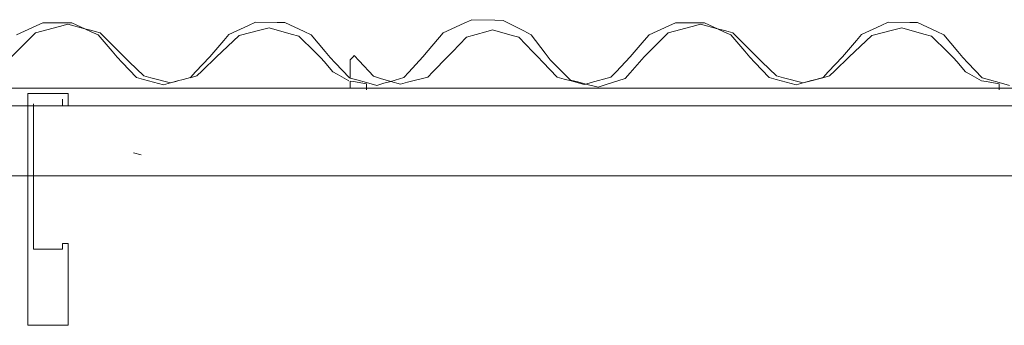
# Model space of a CAD drawing. Header units: millimetres. Extents: x -16331 to -10174, y -4135 to -3584.
# Tile 344 of 456: x -10235.87 to -10232.47, y -4002.38 to -4001.32. Entities that reach past the tile are written whole.
import ezdxf

# ---------------------------------------------------------------- set-up
doc = ezdxf.new("R2010")
doc.units = ezdxf.units.MM
for name, color, linetype, lineweight in [('DI-Elementos externos em corte', 9, 'Continuous', 18), ('DI-Elementos externos em vista', 9, 'Continuous', 5), ('IFC-IfcRoof-Contorno', 250, 'Continuous', 5)]:
    doc.layers.add(name, color=color, linetype=linetype, lineweight=lineweight)

msp = doc.modelspace()

# ---------------------------------------------------------------- linework, layer by layer
at = {"layer": 'DI-Elementos externos em corte'}
for p, q in [((-10234.3085, -4001.3248), (-10234.3342, -4001.3365)), ((-10234.2284, -4001.3266), (-10234.3085, -4001.3248)), ((-10234.2003, -4001.3273), (-10234.2284, -4001.3266)), ((-10234.1289, -4001.3638), (-10234.2003, -4001.3273)), ((-10235.8124, -4001.3462), (-10235.8796, -4001.3771)), ((-10235.732, -4001.3482), (-10235.8149, -4001.3706)), ((-10235.7887, -4001.3353), (-10235.8124, -4001.3462)), ((-10235.7148, -4001.3354), (-10235.7887, -4001.3353)), ((-10235.7028, -4001.3403), (-10235.732, -4001.3482)), ((-10235.6888, -4001.3354), (-10235.7148, -4001.3354)), ((-10235.6439, -4001.3562), (-10235.7028, -4001.3403)), ((-10235.6439, -4001.3562), (-10235.6888, -4001.3354)), ((-10235.6217, -4001.3665), (-10235.6439, -4001.3562)), ((-10235.6199, -4001.3627), (-10235.6439, -4001.3562)), ((-10235.6079, -4001.366), (-10235.6199, -4001.3627)), ((-10235.0791, -4001.3449), (-10235.1471, -4001.3762)), ((-10235.0351, -4001.3603), (-10235.1116, -4001.3796)), ((-10235.0552, -4001.3339), (-10235.0791, -4001.3449)), ((-10234.9805, -4001.3342), (-10235.0552, -4001.3339)), ((-10235.0082, -4001.3535), (-10235.0351, -4001.3603)), ((-10234.9321, -4001.3743), (-10235.0082, -4001.3535)), ((-10234.9542, -4001.3343), (-10234.9805, -4001.3342)), ((-10234.8865, -4001.3661), (-10234.9542, -4001.3343)), ((-10234.3342, -4001.3365), (-10234.4072, -4001.3698)), ((-10234.2363, -4001.3604), (-10234.2598, -4001.3669)), ((-10234.1694, -4001.3789), (-10234.2363, -4001.3604)), ((-10234.1037, -4001.3767), (-10234.1289, -4001.3638)), ((-10233.6284, -4001.3462), (-10233.6957, -4001.3771)), ((-10233.5481, -4001.3482), (-10233.631, -4001.3706)), ((-10233.6048, -4001.3353), (-10233.6284, -4001.3462)), ((-10233.5309, -4001.3354), (-10233.6048, -4001.3353)), ((-10233.5189, -4001.3403), (-10233.5481, -4001.3482)), ((-10233.5049, -4001.3354), (-10233.5309, -4001.3354)), ((-10233.4599, -4001.3562), (-10233.5189, -4001.3403)), ((-10233.4599, -4001.3562), (-10233.5049, -4001.3354)), ((-10233.4378, -4001.3665), (-10233.4599, -4001.3562)), ((-10233.436, -4001.3627), (-10233.4599, -4001.3562)), ((-10233.4239, -4001.366), (-10233.436, -4001.3627)), ((-10232.8952, -4001.3449), (-10232.9632, -4001.3762)), ((-10232.8512, -4001.3603), (-10232.9277, -4001.3796)), ((-10232.8713, -4001.3339), (-10232.8952, -4001.3449)), ((-10232.7966, -4001.3342), (-10232.8713, -4001.3339)), ((-10232.8243, -4001.3535), (-10232.8512, -4001.3603)), ((-10232.7482, -4001.3743), (-10232.8243, -4001.3535)), ((-10232.7703, -4001.3343), (-10232.7966, -4001.3342)), ((-10232.7026, -4001.3661), (-10232.7703, -4001.3343)), ((-10235.8363, -4001.3922), (-10235.897, -4001.4534)), ((-10235.8149, -4001.3706), (-10235.8363, -4001.3922)), ((-10235.598, -4001.3775), (-10235.6217, -4001.3665)), ((-10235.5908, -4001.3706), (-10235.6079, -4001.366)), ((-10235.5498, -4001.4339), (-10235.598, -4001.3775)), ((-10235.5301, -4001.4317), (-10235.5908, -4001.3706)), ((-10235.1643, -4001.3963), (-10235.2131, -4001.4534)), ((-10235.1318, -4001.3989), (-10235.1892, -4001.4534)), ((-10235.1471, -4001.3762), (-10235.1643, -4001.3963)), ((-10235.1116, -4001.3796), (-10235.1318, -4001.3989)), ((-10234.9053, -4001.3817), (-10234.9321, -4001.3743)), ((-10234.8491, -4001.4373), (-10234.9053, -4001.3817)), ((-10234.8627, -4001.3773), (-10234.8865, -4001.3661)), ((-10234.8144, -4001.4347), (-10234.8627, -4001.3773)), ((-10234.4072, -4001.3698), (-10234.4587, -4001.4315)), ((-10234.3267, -4001.3854), (-10234.3749, -4001.4356)), ((-10234.2598, -4001.3669), (-10234.3267, -4001.3854)), ((-10234.1458, -4001.3854), (-10234.1694, -4001.3789)), ((-10234.0976, -4001.4356), (-10234.1458, -4001.3854)), ((-10234.055, -4001.4407), (-10234.1037, -4001.3767)), ((-10233.7128, -4001.397), (-10233.7611, -4001.4534)), ((-10233.6524, -4001.3922), (-10233.7131, -4001.4534)), ((-10233.6957, -4001.3771), (-10233.7128, -4001.397)), ((-10233.631, -4001.3706), (-10233.6524, -4001.3922)), ((-10233.4141, -4001.3775), (-10233.4378, -4001.3665)), ((-10233.4068, -4001.3706), (-10233.4239, -4001.366)), ((-10233.3659, -4001.4339), (-10233.4141, -4001.3775)), ((-10233.3462, -4001.4317), (-10233.4068, -4001.3706)), ((-10232.9804, -4001.3963), (-10233.0292, -4001.4534)), ((-10232.9479, -4001.3989), (-10233.0053, -4001.4534)), ((-10232.9632, -4001.3762), (-10232.9804, -4001.3963)), ((-10232.9277, -4001.3796), (-10232.9479, -4001.3989)), ((-10232.7214, -4001.3817), (-10232.7482, -4001.3743)), ((-10232.6652, -4001.4373), (-10232.7214, -4001.3817)), ((-10232.6787, -4001.3773), (-10232.7026, -4001.3661)), ((-10232.6304, -4001.4347), (-10232.6787, -4001.3773)), ((-10235.5086, -4001.4534), (-10235.5301, -4001.4317)), ((-10234.4587, -4001.4315), (-10234.477, -4001.4534)), ((-10233.3247, -4001.4534), (-10233.3462, -4001.4317)), ((-10235.5328, -4001.454), (-10235.5498, -4001.4339)), ((-10235.5152, -4001.4724), (-10235.5328, -4001.454)), ((-10235.4907, -4001.4706), (-10235.5086, -4001.4534)), ((-10235.2131, -4001.4534), (-10235.2622, -4001.5054)), ((-10235.1892, -4001.4534), (-10235.2396, -4001.5018)), ((-10234.8291, -4001.457), (-10234.8491, -4001.4373)), ((-10234.8183, -4001.4696), (-10234.8291, -4001.457)), ((-10234.7972, -4001.455), (-10234.8144, -4001.4347)), ((-10234.7796, -4001.4736), (-10234.7972, -4001.455)), ((-10234.7179, -4001.4525), (-10234.7287, -4001.4636)), ((-10234.714, -4001.4486), (-10234.7179, -4001.4525)), ((-10234.6966, -4001.4674), (-10234.714, -4001.4486)), ((-10234.477, -4001.4534), (-10234.5259, -4001.5061)), ((-10234.392, -4001.4534), (-10234.4425, -4001.5047)), ((-10234.3749, -4001.4356), (-10234.392, -4001.4534)), ((-10234.0805, -4001.4534), (-10234.0976, -4001.4356)), ((-10234.063, -4001.4717), (-10234.0805, -4001.4534)), ((-10234.0377, -4001.4634), (-10234.055, -4001.4407)), ((-10234.0194, -4001.4818), (-10234.0377, -4001.4634)), ((-10233.7611, -4001.4534), (-10233.8105, -4001.5048)), ((-10233.7131, -4001.4534), (-10233.7613, -4001.5082)), ((-10233.3488, -4001.454), (-10233.3659, -4001.4339)), ((-10233.3313, -4001.4724), (-10233.3488, -4001.454)), ((-10233.3068, -4001.4706), (-10233.3247, -4001.4534)), ((-10233.0292, -4001.4534), (-10233.0783, -4001.5054)), ((-10233.0053, -4001.4534), (-10233.0557, -4001.5018)), ((-10232.6452, -4001.457), (-10232.6652, -4001.4373)), ((-10232.6344, -4001.4696), (-10232.6452, -4001.457)), ((-10232.6133, -4001.455), (-10232.6304, -4001.4347)), ((-10232.5957, -4001.4736), (-10232.6133, -4001.455)), ((-10235.4659, -4001.5243), (-10235.5152, -4001.4724)), ((-10235.4402, -4001.5191), (-10235.4907, -4001.4706)), ((-10234.7879, -4001.5047), (-10234.8183, -4001.4696)), ((-10234.7302, -4001.5258), (-10234.7796, -4001.4736)), ((-10234.6477, -4001.5202), (-10234.6966, -4001.4674)), ((-10234.0136, -4001.5231), (-10234.063, -4001.4717)), ((-10233.968, -4001.5336), (-10234.0194, -4001.4818)), ((-10233.2819, -4001.5243), (-10233.3313, -4001.4724)), ((-10233.2563, -4001.5191), (-10233.3068, -4001.4706)), ((-10232.604, -4001.5047), (-10232.6344, -4001.4696)), ((-10232.5463, -4001.5258), (-10232.5957, -4001.4736)), ((-10235.4413, -4001.5311), (-10235.4659, -4001.5243)), ((-10235.3728, -4001.5501), (-10235.4413, -4001.5311)), ((-10235.4162, -4001.5253), (-10235.4402, -4001.5191)), ((-10235.3489, -4001.5429), (-10235.4162, -4001.5253)), ((-10235.3043, -4001.5309), (-10235.3242, -4001.5365)), ((-10235.2798, -4001.524), (-10235.3043, -4001.5309)), ((-10235.2576, -4001.5191), (-10235.2808, -4001.5251)), ((-10235.2622, -4001.5054), (-10235.2798, -4001.524)), ((-10235.2396, -4001.5018), (-10235.2576, -4001.5191)), ((-10234.7735, -4001.5129), (-10234.7879, -4001.5047)), ((-10234.7333, -4001.5358), (-10234.7735, -4001.5129)), ((-10234.7287, -4001.5262), (-10234.7302, -4001.5258)), ((-10234.7055, -4001.5326), (-10234.7287, -4001.5262)), ((-10234.6716, -4001.542), (-10234.7055, -4001.5326)), ((-10234.6231, -4001.5274), (-10234.6477, -4001.5202)), ((-10234.5881, -4001.5377), (-10234.6231, -4001.5274)), ((-10234.5434, -4001.5249), (-10234.5881, -4001.5377)), ((-10234.5259, -4001.5061), (-10234.5434, -4001.5249)), ((-10234.4605, -4001.523), (-10234.5297, -4001.5411)), ((-10234.4425, -4001.5047), (-10234.4605, -4001.523)), ((-10233.9891, -4001.5299), (-10234.0136, -4001.5231)), ((-10233.9651, -4001.5365), (-10233.9891, -4001.5299)), ((-10233.9428, -4001.5399), (-10233.968, -4001.5336)), ((-10233.8281, -4001.5231), (-10233.8964, -4001.542)), ((-10233.7784, -4001.5278), (-10233.8476, -4001.5496)), ((-10233.8105, -4001.5048), (-10233.8281, -4001.5231)), ((-10233.7613, -4001.5082), (-10233.7784, -4001.5278)), ((-10233.2574, -4001.5311), (-10233.2819, -4001.5243)), ((-10233.1888, -4001.5501), (-10233.2574, -4001.5311)), ((-10233.2323, -4001.5253), (-10233.2563, -4001.5191)), ((-10233.165, -4001.5429), (-10233.2323, -4001.5253)), ((-10233.0969, -4001.5251), (-10233.1409, -4001.5366)), ((-10233.1203, -4001.5309), (-10233.1403, -4001.5365)), ((-10233.0958, -4001.524), (-10233.1203, -4001.5309)), ((-10233.0737, -4001.5191), (-10233.0969, -4001.5251)), ((-10233.0783, -4001.5054), (-10233.0958, -4001.524)), ((-10233.0557, -4001.5018), (-10233.0737, -4001.5191)), ((-10232.5896, -4001.5129), (-10232.604, -4001.5047)), ((-10232.5494, -4001.5358), (-10232.5896, -4001.5129)), ((-10232.5216, -4001.5326), (-10232.5463, -4001.5258)), ((-10232.4876, -4001.542), (-10232.5216, -4001.5326)), ((-10235.7892, -4001.561), (-10236.0641, -4001.561)), ((-10235.1456, -4001.561), (-10235.7892, -4001.561)), ((-10235.3242, -4001.5365), (-10235.3728, -4001.5501)), ((-10235.3249, -4001.5366), (-10235.3489, -4001.5429)), ((-10235.0204, -4001.561), (-10235.1456, -4001.561)), ((-10234.9512, -4001.561), (-10235.0204, -4001.561)), ((-10234.3397, -4001.561), (-10234.9512, -4001.561)), ((-10234.717, -4001.5386), (-10234.7287, -4001.5366)), ((-10234.6716, -4001.5465), (-10234.717, -4001.5386)), ((-10234.6366, -4001.5516), (-10234.6716, -4001.542)), ((-10234.6716, -4001.561), (-10234.6716, -4001.5465)), ((-10234.6716, -4001.5614), (-10234.6716, -4001.561)), ((-10234.6716, -4001.5667), (-10234.6716, -4001.5614)), ((-10234.612, -4001.5445), (-10234.6366, -4001.5516)), ((-10234.5881, -4001.5377), (-10234.612, -4001.5445)), ((-10234.5544, -4001.5476), (-10234.5881, -4001.5377)), ((-10234.5297, -4001.5411), (-10234.5544, -4001.5476)), ((-10234.2668, -4001.561), (-10234.3397, -4001.561)), ((-10234.2511, -4001.561), (-10234.2668, -4001.561)), ((-10234.2376, -4001.561), (-10234.2511, -4001.561)), ((-10233.8807, -4001.561), (-10234.2376, -4001.561)), ((-10233.9208, -4001.5487), (-10233.9651, -4001.5365)), ((-10233.9143, -4001.5469), (-10233.9428, -4001.5399)), ((-10233.9143, -4001.5469), (-10233.9208, -4001.5487)), ((-10233.8964, -4001.542), (-10233.9143, -4001.5469)), ((-10233.8724, -4001.5574), (-10233.9143, -4001.5469)), ((-10233.6053, -4001.561), (-10233.8807, -4001.561)), ((-10233.8476, -4001.5496), (-10233.8724, -4001.5574)), ((-10232.9617, -4001.561), (-10233.6053, -4001.561)), ((-10233.1403, -4001.5365), (-10233.1888, -4001.5501)), ((-10233.1409, -4001.5366), (-10233.165, -4001.5429)), ((-10232.8365, -4001.561), (-10232.9617, -4001.561)), ((-10232.7673, -4001.561), (-10232.8365, -4001.561)), ((-10232.1558, -4001.561), (-10232.7673, -4001.561)), ((-10232.5331, -4001.5386), (-10232.5494, -4001.5358)), ((-10232.4876, -4001.5465), (-10232.5331, -4001.5386)), ((-10232.4527, -4001.5516), (-10232.4876, -4001.542)), ((-10232.4876, -4001.561), (-10232.4876, -4001.5465)), ((-10232.4876, -4001.5614), (-10232.4876, -4001.561)), ((-10232.4876, -4001.5667), (-10232.4876, -4001.5614)), ((-10235.796, -4001.5796), (-10235.8413, -4001.5796)), ((-10235.8413, -4001.5796), (-10235.8413, -4001.6207)), ((-10235.7957, -4001.5796), (-10235.796, -4001.5796)), ((-10235.7213, -4001.5796), (-10235.7957, -4001.5796)), ((-10235.7013, -4001.5796), (-10235.7213, -4001.5796)), ((-10235.7213, -4001.5998), (-10235.7213, -4001.6072)), ((-10235.7013, -4001.6014), (-10235.7013, -4001.5796)), ((-10235.7013, -4001.604), (-10235.7013, -4001.6014)), ((-10236.3234, -4001.6217), (-10235.8474, -4001.6217)), ((-10235.8474, -4001.6217), (-10235.7235, -4001.6217)), ((-10235.8413, -4001.6207), (-10235.8413, -4001.6217)), ((-10235.8413, -4001.6217), (-10235.8413, -4001.6672)), ((-10235.8213, -4001.6217), (-10235.8213, -4001.6152)), ((-10235.8213, -4001.6459), (-10235.8213, -4001.6217)), ((-10235.7235, -4001.6217), (-10235.0838, -4001.6217)), ((-10235.7213, -4001.6072), (-10235.7213, -4001.6135)), ((-10235.7213, -4001.6135), (-10235.7213, -4001.6201)), ((-10235.7013, -4001.607), (-10235.7013, -4001.604)), ((-10235.7013, -4001.6201), (-10235.7013, -4001.607)), ((-10235.0838, -4001.6217), (-10235.0415, -4001.6217)), ((-10235.0415, -4001.6217), (-10234.8943, -4001.6217)), ((-10234.8943, -4001.6217), (-10234.3901, -4001.6217)), ((-10234.3901, -4001.6217), (-10234.1791, -4001.6217)), ((-10234.1791, -4001.6217), (-10234.1395, -4001.6217)), ((-10234.1395, -4001.6217), (-10233.6635, -4001.6217)), ((-10233.6635, -4001.6217), (-10233.5399, -4001.6217)), ((-10233.5399, -4001.6217), (-10232.8999, -4001.6217)), ((-10232.8999, -4001.6217), (-10232.8576, -4001.6217)), ((-10232.8576, -4001.6217), (-10232.7104, -4001.6217)), ((-10232.7104, -4001.6217), (-10232.2062, -4001.6217)), ((-10235.8413, -4001.6672), (-10235.8413, -4001.864)), ((-10235.8213, -4001.864), (-10235.8213, -4001.6459)), ((-10235.8413, -4001.864), (-10235.8413, -4001.9525)), ((-10235.8213, -4001.9458), (-10235.8213, -4001.864)), ((-10235.8413, -4001.9525), (-10235.8413, -4002.1378)), ((-10235.8213, -4002.1176), (-10235.8213, -4001.9458)), ((-10235.7213, -4002.0973), (-10235.7213, -4002.1108)), ((-10235.7146, -4002.0973), (-10235.7213, -4002.0973)), ((-10235.7213, -4002.1108), (-10235.7213, -4002.1176)), ((-10235.7013, -4002.0973), (-10235.7146, -4002.0973)), ((-10235.7013, -4002.1242), (-10235.7013, -4002.0973)), ((-10235.7877, -4002.1176), (-10235.8213, -4002.1176)), ((-10235.7213, -4002.1176), (-10235.7877, -4002.1176)), ((-10235.7013, -4002.1378), (-10235.7013, -4002.1242))]:
    msp.add_line(p, q, dxfattribs=at)
at = {"layer": 'DI-Elementos externos em corte', "lineweight": 5}
for p, q in [((-10234.3085, -4001.3248), (-10234.3342, -4001.3365)), ((-10234.2284, -4001.3266), (-10234.3085, -4001.3248)), ((-10234.2003, -4001.3273), (-10234.2284, -4001.3266)), ((-10234.1289, -4001.3638), (-10234.2003, -4001.3273)), ((-10235.8124, -4001.3462), (-10235.8796, -4001.3771)), ((-10235.732, -4001.3482), (-10235.8149, -4001.3706)), ((-10235.7887, -4001.3353), (-10235.8124, -4001.3462)), ((-10235.7148, -4001.3354), (-10235.7887, -4001.3353)), ((-10235.7028, -4001.3403), (-10235.732, -4001.3482)), ((-10235.6888, -4001.3354), (-10235.7148, -4001.3354)), ((-10235.6439, -4001.3562), (-10235.7028, -4001.3403)), ((-10235.6439, -4001.3562), (-10235.6888, -4001.3354)), ((-10235.6217, -4001.3665), (-10235.6439, -4001.3562)), ((-10235.6199, -4001.3627), (-10235.6439, -4001.3562)), ((-10235.6079, -4001.366), (-10235.6199, -4001.3627)), ((-10235.0791, -4001.3449), (-10235.1471, -4001.3762)), ((-10235.0351, -4001.3603), (-10235.1116, -4001.3796)), ((-10235.0552, -4001.3339), (-10235.0791, -4001.3449)), ((-10234.9805, -4001.3342), (-10235.0552, -4001.3339)), ((-10235.0082, -4001.3535), (-10235.0351, -4001.3603)), ((-10234.9321, -4001.3743), (-10235.0082, -4001.3535)), ((-10234.9542, -4001.3343), (-10234.9805, -4001.3342)), ((-10234.8865, -4001.3661), (-10234.9542, -4001.3343)), ((-10234.3342, -4001.3365), (-10234.4072, -4001.3698)), ((-10234.2363, -4001.3604), (-10234.2598, -4001.3669)), ((-10234.1694, -4001.3789), (-10234.2363, -4001.3604)), ((-10234.1037, -4001.3767), (-10234.1289, -4001.3638)), ((-10233.6284, -4001.3462), (-10233.6957, -4001.3771)), ((-10233.5481, -4001.3482), (-10233.631, -4001.3706)), ((-10233.6048, -4001.3353), (-10233.6284, -4001.3462)), ((-10233.5309, -4001.3354), (-10233.6048, -4001.3353)), ((-10233.5189, -4001.3403), (-10233.5481, -4001.3482)), ((-10233.5049, -4001.3354), (-10233.5309, -4001.3354)), ((-10233.4599, -4001.3562), (-10233.5189, -4001.3403)), ((-10233.4599, -4001.3562), (-10233.5049, -4001.3354)), ((-10233.4378, -4001.3665), (-10233.4599, -4001.3562)), ((-10233.436, -4001.3627), (-10233.4599, -4001.3562)), ((-10233.4239, -4001.366), (-10233.436, -4001.3627)), ((-10232.8952, -4001.3449), (-10232.9632, -4001.3762)), ((-10232.8512, -4001.3603), (-10232.9277, -4001.3796)), ((-10232.8713, -4001.3339), (-10232.8952, -4001.3449)), ((-10232.7966, -4001.3342), (-10232.8713, -4001.3339)), ((-10232.8243, -4001.3535), (-10232.8512, -4001.3603)), ((-10232.7482, -4001.3743), (-10232.8243, -4001.3535)), ((-10232.7703, -4001.3343), (-10232.7966, -4001.3342)), ((-10232.7026, -4001.3661), (-10232.7703, -4001.3343)), ((-10235.8363, -4001.3922), (-10235.897, -4001.4534)), ((-10235.8149, -4001.3706), (-10235.8363, -4001.3922)), ((-10235.598, -4001.3775), (-10235.6217, -4001.3665)), ((-10235.5908, -4001.3706), (-10235.6079, -4001.366)), ((-10235.5498, -4001.4339), (-10235.598, -4001.3775)), ((-10235.5301, -4001.4317), (-10235.5908, -4001.3706)), ((-10235.1643, -4001.3963), (-10235.2131, -4001.4534)), ((-10235.1318, -4001.3989), (-10235.1892, -4001.4534)), ((-10235.1471, -4001.3762), (-10235.1643, -4001.3963)), ((-10235.1116, -4001.3796), (-10235.1318, -4001.3989)), ((-10234.9053, -4001.3817), (-10234.9321, -4001.3743)), ((-10234.8491, -4001.4373), (-10234.9053, -4001.3817)), ((-10234.8627, -4001.3773), (-10234.8865, -4001.3661)), ((-10234.8144, -4001.4347), (-10234.8627, -4001.3773)), ((-10234.4072, -4001.3698), (-10234.4587, -4001.4315)), ((-10234.3267, -4001.3854), (-10234.3749, -4001.4356)), ((-10234.2598, -4001.3669), (-10234.3267, -4001.3854)), ((-10234.1458, -4001.3854), (-10234.1694, -4001.3789)), ((-10234.0976, -4001.4356), (-10234.1458, -4001.3854)), ((-10234.055, -4001.4407), (-10234.1037, -4001.3767)), ((-10233.7128, -4001.397), (-10233.7611, -4001.4534)), ((-10233.6524, -4001.3922), (-10233.7131, -4001.4534)), ((-10233.6957, -4001.3771), (-10233.7128, -4001.397)), ((-10233.631, -4001.3706), (-10233.6524, -4001.3922)), ((-10233.4141, -4001.3775), (-10233.4378, -4001.3665)), ((-10233.4068, -4001.3706), (-10233.4239, -4001.366)), ((-10233.3659, -4001.4339), (-10233.4141, -4001.3775)), ((-10233.3462, -4001.4317), (-10233.4068, -4001.3706)), ((-10232.9804, -4001.3963), (-10233.0292, -4001.4534)), ((-10232.9479, -4001.3989), (-10233.0053, -4001.4534)), ((-10232.9632, -4001.3762), (-10232.9804, -4001.3963)), ((-10232.9277, -4001.3796), (-10232.9479, -4001.3989)), ((-10232.7214, -4001.3817), (-10232.7482, -4001.3743)), ((-10232.6652, -4001.4373), (-10232.7214, -4001.3817)), ((-10232.6787, -4001.3773), (-10232.7026, -4001.3661)), ((-10232.6304, -4001.4347), (-10232.6787, -4001.3773)), ((-10235.5086, -4001.4534), (-10235.5301, -4001.4317)), ((-10234.4587, -4001.4315), (-10234.477, -4001.4534)), ((-10233.3247, -4001.4534), (-10233.3462, -4001.4317)), ((-10235.5328, -4001.454), (-10235.5498, -4001.4339)), ((-10235.5152, -4001.4724), (-10235.5328, -4001.454)), ((-10235.4907, -4001.4706), (-10235.5086, -4001.4534)), ((-10235.2131, -4001.4534), (-10235.2622, -4001.5054)), ((-10235.1892, -4001.4534), (-10235.2396, -4001.5018)), ((-10234.8291, -4001.457), (-10234.8491, -4001.4373)), ((-10234.8183, -4001.4696), (-10234.8291, -4001.457)), ((-10234.7972, -4001.455), (-10234.8144, -4001.4347)), ((-10234.7796, -4001.4736), (-10234.7972, -4001.455)), ((-10234.7179, -4001.4525), (-10234.7287, -4001.4636)), ((-10234.714, -4001.4486), (-10234.7179, -4001.4525)), ((-10234.6966, -4001.4674), (-10234.714, -4001.4486)), ((-10234.477, -4001.4534), (-10234.5259, -4001.5061)), ((-10234.392, -4001.4534), (-10234.4425, -4001.5047)), ((-10234.3749, -4001.4356), (-10234.392, -4001.4534)), ((-10234.0805, -4001.4534), (-10234.0976, -4001.4356)), ((-10234.063, -4001.4717), (-10234.0805, -4001.4534)), ((-10234.0377, -4001.4634), (-10234.055, -4001.4407)), ((-10234.0194, -4001.4818), (-10234.0377, -4001.4634)), ((-10233.7611, -4001.4534), (-10233.8105, -4001.5048)), ((-10233.7131, -4001.4534), (-10233.7613, -4001.5082)), ((-10233.3488, -4001.454), (-10233.3659, -4001.4339)), ((-10233.3313, -4001.4724), (-10233.3488, -4001.454)), ((-10233.3068, -4001.4706), (-10233.3247, -4001.4534)), ((-10233.0292, -4001.4534), (-10233.0783, -4001.5054)), ((-10233.0053, -4001.4534), (-10233.0557, -4001.5018)), ((-10232.6452, -4001.457), (-10232.6652, -4001.4373)), ((-10232.6344, -4001.4696), (-10232.6452, -4001.457)), ((-10232.6133, -4001.455), (-10232.6304, -4001.4347)), ((-10232.5957, -4001.4736), (-10232.6133, -4001.455)), ((-10235.4659, -4001.5243), (-10235.5152, -4001.4724)), ((-10235.4402, -4001.5191), (-10235.4907, -4001.4706)), ((-10234.7879, -4001.5047), (-10234.8183, -4001.4696)), ((-10234.7302, -4001.5258), (-10234.7796, -4001.4736)), ((-10234.6477, -4001.5202), (-10234.6966, -4001.4674)), ((-10234.0136, -4001.5231), (-10234.063, -4001.4717)), ((-10233.968, -4001.5336), (-10234.0194, -4001.4818)), ((-10233.2819, -4001.5243), (-10233.3313, -4001.4724)), ((-10233.2563, -4001.5191), (-10233.3068, -4001.4706)), ((-10232.604, -4001.5047), (-10232.6344, -4001.4696)), ((-10232.5463, -4001.5258), (-10232.5957, -4001.4736)), ((-10235.4413, -4001.5311), (-10235.4659, -4001.5243)), ((-10235.3728, -4001.5501), (-10235.4413, -4001.5311)), ((-10235.4162, -4001.5253), (-10235.4402, -4001.5191)), ((-10235.3489, -4001.5429), (-10235.4162, -4001.5253)), ((-10235.3043, -4001.5309), (-10235.3242, -4001.5365)), ((-10235.2798, -4001.524), (-10235.3043, -4001.5309)), ((-10235.2576, -4001.5191), (-10235.2808, -4001.5251)), ((-10235.2622, -4001.5054), (-10235.2798, -4001.524)), ((-10235.2396, -4001.5018), (-10235.2576, -4001.5191)), ((-10234.7735, -4001.5129), (-10234.7879, -4001.5047)), ((-10234.7333, -4001.5358), (-10234.7735, -4001.5129)), ((-10234.7287, -4001.5262), (-10234.7302, -4001.5258)), ((-10234.7055, -4001.5326), (-10234.7287, -4001.5262)), ((-10234.6716, -4001.542), (-10234.7055, -4001.5326)), ((-10234.6231, -4001.5274), (-10234.6477, -4001.5202)), ((-10234.5881, -4001.5377), (-10234.6231, -4001.5274)), ((-10234.5434, -4001.5249), (-10234.5881, -4001.5377)), ((-10234.5259, -4001.5061), (-10234.5434, -4001.5249)), ((-10234.4605, -4001.523), (-10234.5297, -4001.5411)), ((-10234.4425, -4001.5047), (-10234.4605, -4001.523)), ((-10233.9891, -4001.5299), (-10234.0136, -4001.5231)), ((-10233.9651, -4001.5365), (-10233.9891, -4001.5299)), ((-10233.9428, -4001.5399), (-10233.968, -4001.5336)), ((-10233.8281, -4001.5231), (-10233.8964, -4001.542)), ((-10233.7784, -4001.5278), (-10233.8476, -4001.5496)), ((-10233.8105, -4001.5048), (-10233.8281, -4001.5231)), ((-10233.7613, -4001.5082), (-10233.7784, -4001.5278)), ((-10233.2574, -4001.5311), (-10233.2819, -4001.5243)), ((-10233.1888, -4001.5501), (-10233.2574, -4001.5311)), ((-10233.2323, -4001.5253), (-10233.2563, -4001.5191)), ((-10233.165, -4001.5429), (-10233.2323, -4001.5253)), ((-10233.0969, -4001.5251), (-10233.1409, -4001.5366)), ((-10233.1203, -4001.5309), (-10233.1403, -4001.5365)), ((-10233.0958, -4001.524), (-10233.1203, -4001.5309)), ((-10233.0737, -4001.5191), (-10233.0969, -4001.5251)), ((-10233.0783, -4001.5054), (-10233.0958, -4001.524)), ((-10233.0557, -4001.5018), (-10233.0737, -4001.5191)), ((-10232.5896, -4001.5129), (-10232.604, -4001.5047)), ((-10232.5494, -4001.5358), (-10232.5896, -4001.5129)), ((-10232.5216, -4001.5326), (-10232.5463, -4001.5258)), ((-10232.4876, -4001.542), (-10232.5216, -4001.5326)), ((-10235.7892, -4001.561), (-10236.0641, -4001.561)), ((-10235.1456, -4001.561), (-10235.7892, -4001.561)), ((-10235.3242, -4001.5365), (-10235.3728, -4001.5501)), ((-10235.3249, -4001.5366), (-10235.3489, -4001.5429)), ((-10235.0204, -4001.561), (-10235.1456, -4001.561)), ((-10234.9512, -4001.561), (-10235.0204, -4001.561)), ((-10234.3397, -4001.561), (-10234.9512, -4001.561)), ((-10234.717, -4001.5386), (-10234.7287, -4001.5366)), ((-10234.6716, -4001.5465), (-10234.717, -4001.5386)), ((-10234.6366, -4001.5516), (-10234.6716, -4001.542)), ((-10234.6716, -4001.561), (-10234.6716, -4001.5465)), ((-10234.6716, -4001.5614), (-10234.6716, -4001.561)), ((-10234.6716, -4001.5667), (-10234.6716, -4001.5614)), ((-10234.612, -4001.5445), (-10234.6366, -4001.5516)), ((-10234.5881, -4001.5377), (-10234.612, -4001.5445)), ((-10234.5544, -4001.5476), (-10234.5881, -4001.5377)), ((-10234.5297, -4001.5411), (-10234.5544, -4001.5476)), ((-10234.2668, -4001.561), (-10234.3397, -4001.561)), ((-10234.2511, -4001.561), (-10234.2668, -4001.561)), ((-10234.2376, -4001.561), (-10234.2511, -4001.561)), ((-10233.8807, -4001.561), (-10234.2376, -4001.561)), ((-10233.9208, -4001.5487), (-10233.9651, -4001.5365)), ((-10233.9143, -4001.5469), (-10233.9428, -4001.5399)), ((-10233.9143, -4001.5469), (-10233.9208, -4001.5487)), ((-10233.8964, -4001.542), (-10233.9143, -4001.5469)), ((-10233.8724, -4001.5574), (-10233.9143, -4001.5469)), ((-10233.6053, -4001.561), (-10233.8807, -4001.561)), ((-10233.8476, -4001.5496), (-10233.8724, -4001.5574)), ((-10232.9617, -4001.561), (-10233.6053, -4001.561)), ((-10233.1403, -4001.5365), (-10233.1888, -4001.5501)), ((-10233.1409, -4001.5366), (-10233.165, -4001.5429)), ((-10232.8365, -4001.561), (-10232.9617, -4001.561)), ((-10232.7673, -4001.561), (-10232.8365, -4001.561)), ((-10232.1558, -4001.561), (-10232.7673, -4001.561)), ((-10232.5331, -4001.5386), (-10232.5494, -4001.5358)), ((-10232.4876, -4001.5465), (-10232.5331, -4001.5386)), ((-10232.4527, -4001.5516), (-10232.4876, -4001.542)), ((-10232.4876, -4001.561), (-10232.4876, -4001.5465)), ((-10232.4876, -4001.5614), (-10232.4876, -4001.561)), ((-10232.4876, -4001.5667), (-10232.4876, -4001.5614)), ((-10235.796, -4001.5796), (-10235.8413, -4001.5796)), ((-10235.8413, -4001.5796), (-10235.8413, -4001.6207)), ((-10235.7957, -4001.5796), (-10235.796, -4001.5796)), ((-10235.7213, -4001.5796), (-10235.7957, -4001.5796)), ((-10235.7013, -4001.5796), (-10235.7213, -4001.5796)), ((-10235.7213, -4001.5998), (-10235.7213, -4001.6072)), ((-10235.7013, -4001.6014), (-10235.7013, -4001.5796)), ((-10235.7013, -4001.604), (-10235.7013, -4001.6014)), ((-10236.3234, -4001.6217), (-10235.8474, -4001.6217)), ((-10235.8474, -4001.6217), (-10235.7235, -4001.6217)), ((-10235.8413, -4001.6207), (-10235.8413, -4001.6217)), ((-10235.8413, -4001.6217), (-10235.8413, -4001.6672)), ((-10235.8213, -4001.6217), (-10235.8213, -4001.6152)), ((-10235.8213, -4001.6459), (-10235.8213, -4001.6217)), ((-10235.7235, -4001.6217), (-10235.0838, -4001.6217)), ((-10235.7213, -4001.6072), (-10235.7213, -4001.6135)), ((-10235.7213, -4001.6135), (-10235.7213, -4001.6201)), ((-10235.7013, -4001.607), (-10235.7013, -4001.604)), ((-10235.7013, -4001.6201), (-10235.7013, -4001.607)), ((-10235.0838, -4001.6217), (-10235.0415, -4001.6217)), ((-10235.0415, -4001.6217), (-10234.8943, -4001.6217)), ((-10234.8943, -4001.6217), (-10234.3901, -4001.6217)), ((-10234.3901, -4001.6217), (-10234.1791, -4001.6217)), ((-10234.1791, -4001.6217), (-10234.1395, -4001.6217)), ((-10234.1395, -4001.6217), (-10233.6635, -4001.6217)), ((-10233.6635, -4001.6217), (-10233.5399, -4001.6217)), ((-10233.5399, -4001.6217), (-10232.8999, -4001.6217)), ((-10232.8999, -4001.6217), (-10232.8576, -4001.6217)), ((-10232.8576, -4001.6217), (-10232.7104, -4001.6217)), ((-10232.7104, -4001.6217), (-10232.2062, -4001.6217)), ((-10235.8413, -4001.6672), (-10235.8413, -4001.864)), ((-10235.8213, -4001.864), (-10235.8213, -4001.6459)), ((-10235.8413, -4001.864), (-10235.8413, -4001.9525)), ((-10235.8213, -4001.9458), (-10235.8213, -4001.864)), ((-10235.8413, -4001.9525), (-10235.8413, -4002.1378)), ((-10235.8213, -4002.1176), (-10235.8213, -4001.9458)), ((-10235.7213, -4002.0973), (-10235.7213, -4002.1108)), ((-10235.7146, -4002.0973), (-10235.7213, -4002.0973)), ((-10235.7213, -4002.1108), (-10235.7213, -4002.1176)), ((-10235.7013, -4002.0973), (-10235.7146, -4002.0973)), ((-10235.7013, -4002.1242), (-10235.7013, -4002.0973)), ((-10235.7877, -4002.1176), (-10235.8213, -4002.1176)), ((-10235.7213, -4002.1176), (-10235.7877, -4002.1176)), ((-10235.7013, -4002.1378), (-10235.7013, -4002.1242))]:
    msp.add_line(p, q, dxfattribs=at)
at = {"layer": 'DI-Elementos externos em vista'}
for p, q in [((-10234.7287, -4001.4636), (-10234.7287, -4001.5262)), ((-10234.7287, -4001.5366), (-10234.7287, -4001.561)), ((-10235.8474, -4001.6217), (-10236.3191, -4001.6217)), ((-10235.7235, -4001.6217), (-10235.8474, -4001.6217)), ((-10235.0838, -4001.6217), (-10235.7235, -4001.6217)), ((-10235.0415, -4001.6217), (-10235.0838, -4001.6217)), ((-10234.8943, -4001.6217), (-10235.0415, -4001.6217)), ((-10234.3901, -4001.6217), (-10234.8943, -4001.6217)), ((-10234.1791, -4001.6217), (-10234.3901, -4001.6217)), ((-10234.1352, -4001.6217), (-10234.1791, -4001.6217)), ((-10233.6635, -4001.6217), (-10234.1352, -4001.6217)), ((-10233.5399, -4001.6217), (-10233.6635, -4001.6217)), ((-10232.8999, -4001.6217), (-10233.5399, -4001.6217)), ((-10232.8576, -4001.6217), (-10232.8999, -4001.6217)), ((-10232.7104, -4001.6217), (-10232.8576, -4001.6217)), ((-10232.2062, -4001.6217), (-10232.7104, -4001.6217)), ((-10235.4762, -4001.784), (-10235.4494, -4001.7914)), ((-10236.0262, -4001.864), (-10235.4001, -4001.864)), ((-10235.4001, -4001.864), (-10234.717, -4001.864)), ((-10234.717, -4001.864), (-10234.6671, -4001.864)), ((-10234.6671, -4001.864), (-10234.6257, -4001.864)), ((-10234.6257, -4001.864), (-10234.5742, -4001.864)), ((-10234.5742, -4001.864), (-10234.3627, -4001.864)), ((-10234.3627, -4001.864), (-10234.3545, -4001.864)), ((-10234.3545, -4001.864), (-10233.8954, -4001.864)), ((-10233.8954, -4001.864), (-10232.1787, -4001.864)), ((-10235.8413, -4002.1378), (-10235.8413, -4002.3801)), ((-10235.7013, -4002.3801), (-10235.7013, -4002.1378)), ((-10235.8413, -4002.3801), (-10235.7884, -4002.3801)), ((-10235.7884, -4002.3801), (-10235.7591, -4002.3801)), ((-10235.7591, -4002.3801), (-10235.7013, -4002.3801))]:
    msp.add_line(p, q, dxfattribs=at)
at = {"layer": 'IFC-IfcRoof-Contorno', "lineweight": 5}
for p, q in [((-10234.7287, -4001.4636), (-10234.7287, -4001.5262)), ((-10234.7287, -4001.5366), (-10234.7287, -4001.561)), ((-10235.8474, -4001.6217), (-10236.3191, -4001.6217)), ((-10235.7235, -4001.6217), (-10235.8474, -4001.6217)), ((-10235.0838, -4001.6217), (-10235.7235, -4001.6217)), ((-10235.0415, -4001.6217), (-10235.0838, -4001.6217)), ((-10234.8943, -4001.6217), (-10235.0415, -4001.6217)), ((-10234.3901, -4001.6217), (-10234.8943, -4001.6217)), ((-10234.1791, -4001.6217), (-10234.3901, -4001.6217)), ((-10234.1352, -4001.6217), (-10234.1791, -4001.6217)), ((-10233.6635, -4001.6217), (-10234.1352, -4001.6217)), ((-10233.5399, -4001.6217), (-10233.6635, -4001.6217)), ((-10232.8999, -4001.6217), (-10233.5399, -4001.6217)), ((-10232.8576, -4001.6217), (-10232.8999, -4001.6217)), ((-10232.7104, -4001.6217), (-10232.8576, -4001.6217)), ((-10232.2062, -4001.6217), (-10232.7104, -4001.6217)), ((-10235.4762, -4001.784), (-10235.4494, -4001.7914)), ((-10236.0262, -4001.864), (-10235.4001, -4001.864)), ((-10235.4001, -4001.864), (-10234.717, -4001.864)), ((-10234.717, -4001.864), (-10234.6671, -4001.864)), ((-10234.6671, -4001.864), (-10234.6257, -4001.864)), ((-10234.6257, -4001.864), (-10234.5742, -4001.864)), ((-10234.5742, -4001.864), (-10234.3627, -4001.864)), ((-10234.3627, -4001.864), (-10234.3545, -4001.864)), ((-10234.3545, -4001.864), (-10233.8954, -4001.864)), ((-10233.8954, -4001.864), (-10232.1787, -4001.864)), ((-10235.8413, -4002.1378), (-10235.8413, -4002.3801)), ((-10235.7013, -4002.3801), (-10235.7013, -4002.1378)), ((-10235.8413, -4002.3801), (-10235.7884, -4002.3801)), ((-10235.7884, -4002.3801), (-10235.7591, -4002.3801)), ((-10235.7591, -4002.3801), (-10235.7013, -4002.3801))]:
    msp.add_line(p, q, dxfattribs=at)

doc.saveas('drawing.dxf')
